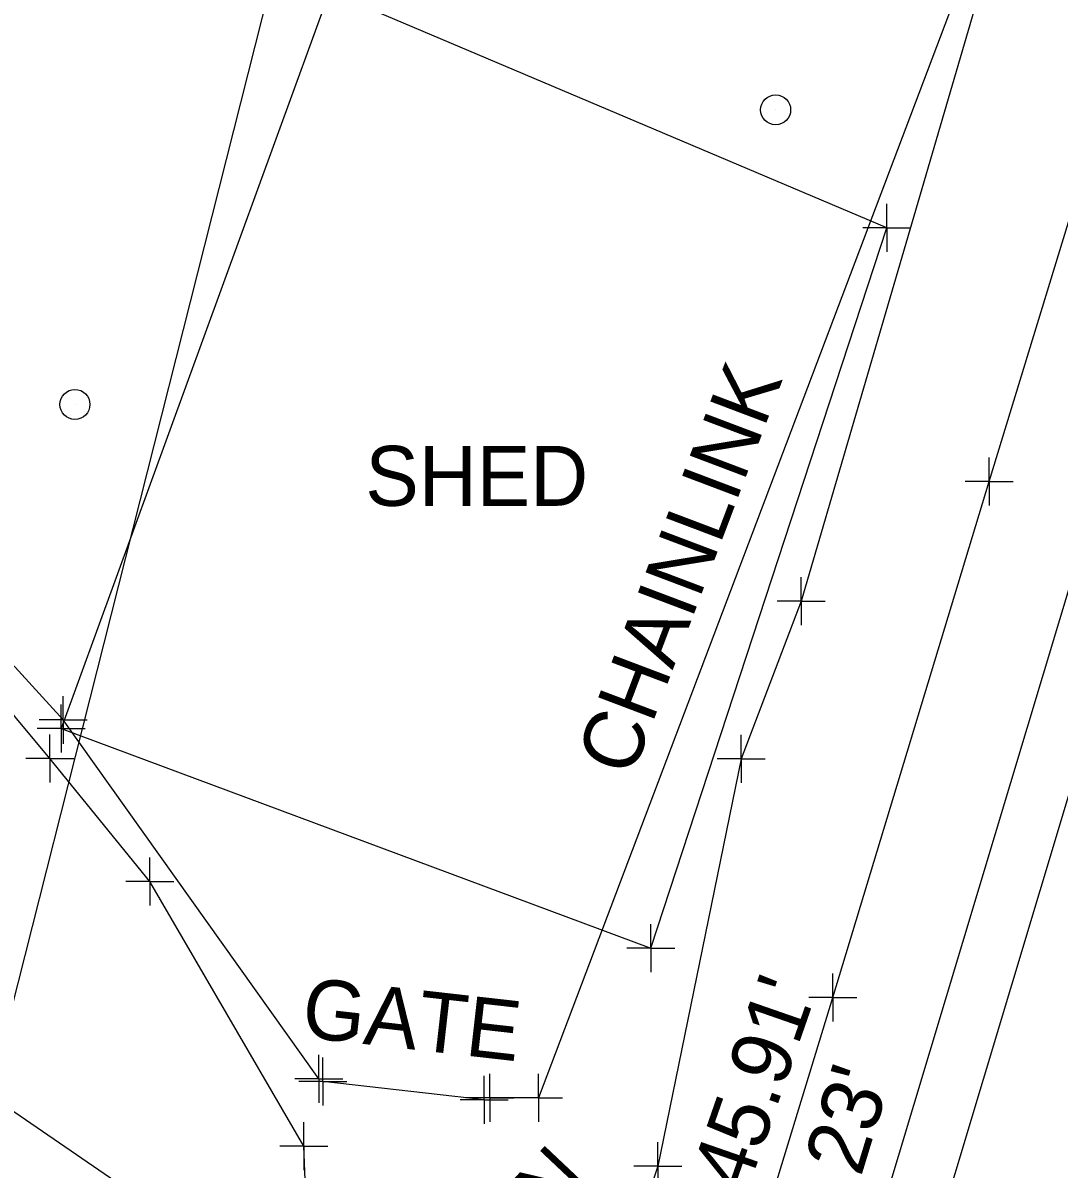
# Model space of a CAD drawing. Extents: x 0 to 1944463, y 0 to 420651.
# Drawn here: x 1943124.6 to 1943210.9, y 417632.9 to 417728.5 of the extents above; entities that cross this region are included whole.
import ezdxf

# ---------------------------------------------------------------- set-up
doc = ezdxf.new("R2010")
doc.units = 0
for name, color, linetype in [('SUR - DRG - Storm Sewer', 7, 'Continuous'), ('SUR - DRG - Storm Sewer Text', 7, 'Continuous'), ('SUR - DTM - Breaklines', 7, 'Continuous'), ('SUR - DTM - Breaklines - Points - Locators', 7, 'Continuous'), ('SUR - DTM - Spot Points - Locators', 7, 'Continuous'), ('SUR - NON-TRAN - Buildings', 7, 'Continuous'), ('SUR - NON-TRAN - Buildings - Points - Locators', 7, 'Continuous'), ('SUR - NON-TRAN - Buildings Text', 7, 'Continuous'), ('SUR - NON-TRAN - Features', 7, 'Continuous'), ('SUR - NON-TRAN - Features - Points - Locators', 7, 'Continuous'), ('SUR - NON-TRAN - Features Text', 7, 'Continuous'), ('SUR - TRAN - Railroads', 7, 'Continuous'), ('SUR - UTL - Overhead Wire Crossings', 7, 'Continuous')]:
    doc.layers.add(name, color=color, linetype=linetype)

msp = doc.modelspace()

# ---------------------------------------------------------------- linework, layer by layer
at = {"layer": 'SUR - DRG - Storm Sewer'}
msp.add_lwpolyline([(1942946.03, 417759.83), (1943172.9, 417604.06)], dxfattribs=at)
at = {"layer": 'SUR - DTM - Breaklines'}
for points in [[(1943148.594, 417595.6), (1943148.623, 417618.666), (1943148.003, 417634.848), (1943135.154, 417656.915), (1943126.831, 417667.186), (1943106.868, 417691.105), (1943092.646, 417707.26), (1943066.336, 417736.048), (1943052.909, 417761.604)], [(1943206.225, 417737.68), (1943189.454, 417680.309), (1943184.434, 417667.149), (1943177.502, 417633.189), (1943165.299, 417596.436), (1943165.852, 417592.647), (1943165.813, 417581.126)], [(1943172.66, 417569.653), (1943179.815, 417596.266), (1943177.087, 417600.357), (1943176.814, 417606.089), (1943180.65, 417609.766), (1943192.085, 417647.258), (1943205.105, 417690.278), (1943218.656, 417734.555)]]:
    msp.add_lwpolyline(points, dxfattribs=at)
at = {"layer": 'SUR - DTM - Breaklines - Points - Locators'}
for p, q in [((1943205.105, 417690.278), (1943205.105, 417692.278)), ((1943205.105, 417690.278), (1943203.105, 417690.278)), ((1943205.105, 417690.278), (1943207.105, 417690.278)), ((1943205.105, 417690.278), (1943205.105, 417688.278)), ((1943189.454, 417680.309), (1943189.454, 417682.309)), ((1943189.454, 417680.309), (1943187.454, 417680.309)), ((1943189.454, 417680.309), (1943191.454, 417680.309)), ((1943189.454, 417680.309), (1943189.454, 417678.309)), ((1943126.831, 417667.186), (1943126.831, 417669.186)), ((1943184.434, 417667.149), (1943184.434, 417669.149)), ((1943126.831, 417667.186), (1943124.831, 417667.186)), ((1943126.831, 417667.186), (1943128.831, 417667.186)), ((1943126.831, 417667.186), (1943126.831, 417665.186)), ((1943184.434, 417667.149), (1943182.434, 417667.149)), ((1943184.434, 417667.149), (1943186.434, 417667.149)), ((1943184.434, 417667.149), (1943184.434, 417665.149)), ((1943135.154, 417656.915), (1943135.154, 417658.915)), ((1943135.154, 417656.915), (1943133.154, 417656.915)), ((1943135.154, 417656.915), (1943137.154, 417656.915)), ((1943135.154, 417656.915), (1943135.154, 417654.915)), ((1943192.085, 417647.258), (1943192.085, 417649.258)), ((1943192.085, 417647.258), (1943190.085, 417647.258)), ((1943192.085, 417647.258), (1943194.085, 417647.258)), ((1943192.085, 417647.258), (1943192.085, 417645.258)), ((1943148.003, 417634.848), (1943148.003, 417636.848)), ((1943148.003, 417634.848), (1943146.003, 417634.848)), ((1943148.003, 417634.848), (1943150.003, 417634.848)), ((1943148.003, 417634.848), (1943148.003, 417632.848)), ((1943177.502, 417633.189), (1943177.502, 417635.189)), ((1943177.502, 417633.189), (1943175.502, 417633.189)), ((1943177.502, 417633.189), (1943179.502, 417633.189)), ((1943177.502, 417633.189), (1943177.502, 417631.189))]:
    msp.add_line(p, q, dxfattribs=at)
at = {"layer": 'SUR - DTM - Spot Points - Locators'}
for p, q in [((1943187.331, 417721.254), (1943187.331, 417721.254)), ((1943128.926, 417696.69), (1943128.926, 417696.69))]:
    msp.add_line(p, q, dxfattribs=at)
for centre in [(1943187.321, 417721.264), (1943128.916, 417696.701)]:
    msp.add_circle(centre, 1.25, dxfattribs=at)
at = {"layer": 'SUR - NON-TRAN - Buildings'}
msp.add_line((1943176.927, 417651.365), (1943196.586, 417711.416), dxfattribs=at)
msp.add_lwpolyline([(1943196.586, 417711.416), (1943150.137, 417731.123), (1943127.758, 417669.683), (1943176.927, 417651.365)], close=True, dxfattribs=at)
at = {"layer": 'SUR - NON-TRAN - Buildings - Points - Locators'}
for p, q in [((1943196.586, 417711.416), (1943196.586, 417713.416)), ((1943196.586, 417711.416), (1943194.586, 417711.416)), ((1943196.586, 417711.416), (1943198.586, 417711.416)), ((1943196.586, 417711.416), (1943196.586, 417709.416)), ((1943127.758, 417669.683), (1943127.758, 417671.683)), ((1943127.758, 417669.683), (1943125.758, 417669.683)), ((1943127.758, 417669.683), (1943129.758, 417669.683)), ((1943127.758, 417669.683), (1943127.758, 417667.683)), ((1943176.927, 417651.365), (1943176.927, 417653.365)), ((1943176.927, 417651.365), (1943174.927, 417651.365)), ((1943176.927, 417651.365), (1943178.927, 417651.365)), ((1943176.927, 417651.365), (1943176.927, 417649.365))]:
    msp.add_line(p, q, dxfattribs=at)
at = {"layer": 'SUR - NON-TRAN - Features'}
for points in [[(1943149.246, 417640.467), (1943127.93, 417670.388), (1943108.427, 417691.782), (1943094.662, 417708.534), (1943067.517, 417736.864), (1943051.792, 417767.307)], [(1943204.982, 417737.782), (1943167.543, 417638.886), (1943163.484, 417638.893)], [(1943163.024, 417638.711), (1943149.568, 417640.236)]]:
    msp.add_lwpolyline(points, dxfattribs=at)
at = {"layer": 'SUR - NON-TRAN - Features - Points - Locators'}
for p, q in [((1943127.93, 417670.388), (1943127.93, 417672.388)), ((1943127.93, 417670.388), (1943125.93, 417670.388)), ((1943127.93, 417670.388), (1943129.93, 417670.388)), ((1943127.93, 417670.388), (1943127.93, 417668.388)), ((1943149.246, 417640.467), (1943149.246, 417642.467)), ((1943149.568, 417640.236), (1943149.568, 417642.236)), ((1943163.024, 417638.711), (1943163.024, 417640.711)), ((1943163.484, 417638.893), (1943163.484, 417640.893)), ((1943167.543, 417638.886), (1943167.543, 417640.886)), ((1943149.246, 417640.467), (1943147.246, 417640.467)), ((1943149.568, 417640.236), (1943147.568, 417640.236)), ((1943149.246, 417640.467), (1943151.246, 417640.467)), ((1943149.246, 417640.467), (1943149.246, 417638.467)), ((1943149.568, 417640.236), (1943151.568, 417640.236)), ((1943149.568, 417640.236), (1943149.568, 417638.236)), ((1943163.024, 417638.711), (1943161.024, 417638.711)), ((1943163.484, 417638.893), (1943161.484, 417638.893)), ((1943163.024, 417638.711), (1943165.024, 417638.711)), ((1943163.024, 417638.711), (1943163.024, 417636.711)), ((1943163.484, 417638.893), (1943165.484, 417638.893)), ((1943163.484, 417638.893), (1943163.484, 417636.893)), ((1943167.543, 417638.886), (1943165.543, 417638.886)), ((1943167.543, 417638.886), (1943169.543, 417638.886)), ((1943167.543, 417638.886), (1943167.543, 417636.886))]:
    msp.add_line(p, q, dxfattribs=at)
at = {"layer": 'SUR - TRAN - Railroads'}
for points in [[(1943093.8, 417289.09), (1943099.68, 417308.96), (1943109.47, 417341.69), (1943118.91, 417373.09), (1943128.73, 417405.59), (1943143.71, 417455.42), (1943175.9, 417562.25), (1943188.11, 417602.58), (1943216.37, 417696.61), (1943236.5, 417763.05)], [(1943098.53, 417287.57), (1943104.56, 417307.63), (1943114.3, 417340.28), (1943123.75, 417371.73), (1943133.57, 417404.59), (1943148.36, 417453.81), (1943180.54, 417560.57), (1943192.93, 417601.39), (1943221.1, 417695.23), (1943241.09, 417761.6)]]:
    msp.add_lwpolyline(points, dxfattribs=at)
at = {"layer": 'SUR - UTL - Overhead Wire Crossings'}
msp.add_lwpolyline([(1943170.286, 417830.891), (1943122.328, 417641.294)], dxfattribs=at)

# ---------------------------------------------------------------- texts
at = {"layer": 'SUR - DRG - Storm Sewer Text'}
for s, rotation, p in [("INV-1045.91'", 70.81512, (1943178.053, 417611.189)), ("INV-1045.23'", 73.02913, (1943185.632, 417603.422))]:
    msp.add_text(s, height=4.99999, rotation=rotation, dxfattribs=at).set_placement(p)
at = {"layer": 'SUR - NON-TRAN - Buildings Text'}
msp.add_text('SHED', height=5, dxfattribs=at).set_placement((1943153.118, 417688.245))
at = {"layer": 'SUR - NON-TRAN - Features Text'}
for s, rotation, p in [('CHAINLINK', 69.26503, (1943175.308, 417665.479)), ('GATE', 353.53454, (1943147.682, 417643.973)), ('SIGN', 46.63394, (1943160.864, 417619.946))]:
    msp.add_text(s, height=5, rotation=rotation, dxfattribs=at).set_placement(p)

doc.saveas('drawing.dxf')
